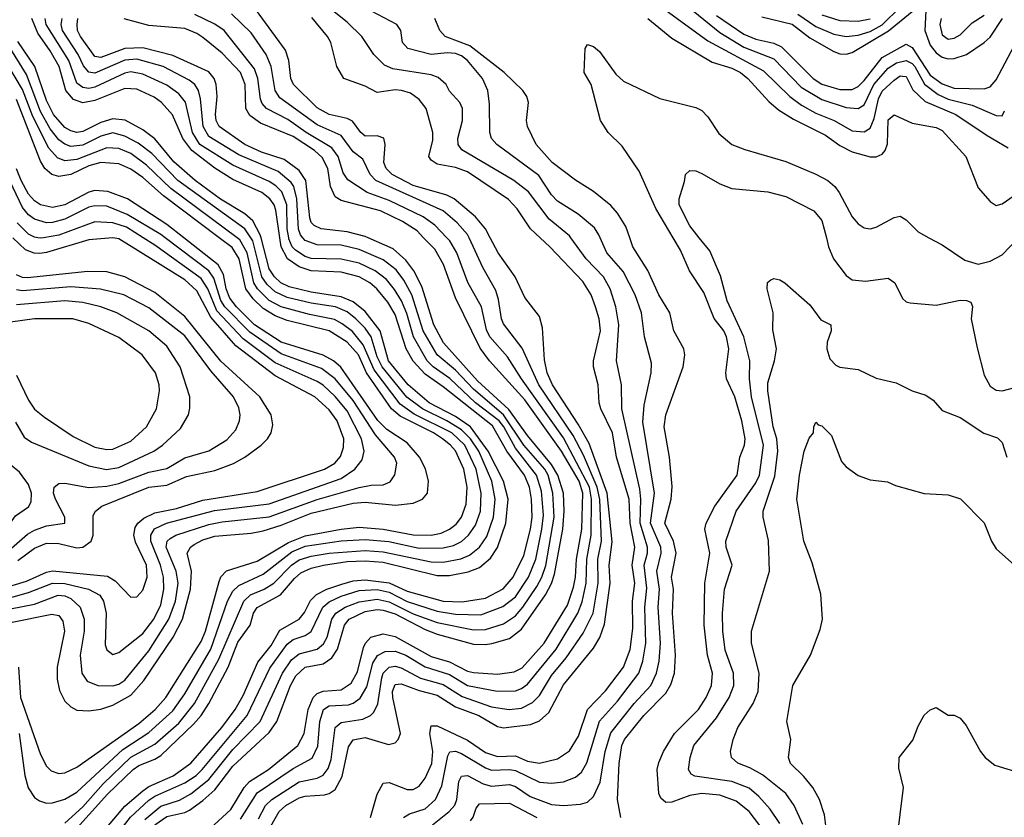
# Model space of a CAD drawing. Header units: inches. Extents: x 884549 to 1028252, y 526810 to 653624.
# Tile 922 of 1056: x 995940 to 999217, y 628071 to 630726. Entities that reach past the tile are written whole.
import ezdxf

# ---------------------------------------------------------------- set-up
doc = ezdxf.new("R2010")
doc.units = ezdxf.units.IN
doc.header["$MEASUREMENT"] = 0
doc.layers.add('A9692', color=7, linetype='Continuous')
doc.layers.add('A9693', color=7, linetype='Continuous')

msp = doc.modelspace()

# ---------------------------------------------------------------- linework, layer by layer
at = {"layer": 'A9692', "color": 5}
for points, elevation in [([(995815.8, 628775.8), (995970, 628818.7), (996050, 628849.8), (996090, 628849.5), (996169.6, 628829.6), (996206.6, 628810), (996219.6, 628790), (996227.5, 628750), (996225.1, 628645.1), (996230, 628627.8), (996250, 628612.9), (996270, 628619.4), (996350, 628682.2), (996387.1, 628730), (996410, 628778), (996419.6, 628830), (996419.1, 628870), (996409.3, 628910), (996376.8, 628990), (996377.2, 629010), (996388.9, 629031.1), (996429, 629050), (996588.1, 629091.9), (996770, 629114.2), (997010, 629198.9), (997055.6, 629230), (997079.8, 629260.2), (997086.7, 629290), (997077.4, 629330), (997030, 629423.4), (996990, 629471.7), (996950, 629509.6), (996930, 629521.9), (996790, 629583.4), (996683.6, 629663.6), (996596.5, 629756.5), (996566, 629830), (996544, 629864), (996390, 629975.7), (996351.3, 630000)], 2860), ([(995830, 628817.1), (995963.4, 628856.6), (996030, 628886.6), (996050, 628890.7), (996232.9, 628872.9), (996258.4, 628858.4), (996310, 628804), (996330, 628805), (996350, 628827.3), (996364.8, 628870), (996361.9, 628910), (996326.2, 628986.2), (996319.8, 629010), (996324.6, 629035.4), (996333.7, 629050), (996353.4, 629066.6), (996390, 629084.2), (996461.6, 629098.4), (996550, 629125.9), (996730, 629154.8), (996954.5, 629230), (996989.3, 629250), (997007.9, 629272.1), (997018.2, 629301.8), (997018.6, 629330), (996996.2, 629390), (996970, 629426.6), (996922.5, 629470), (996790, 629540.7), (996659.9, 629639.9), (996576, 629736), (996530, 629823.6), (996490, 629860), (996270, 629996.1), (996250, 629999.3), (996170, 629993), (996030, 629950.7), (996007.7, 629947.7), (995988.7, 629948.7), (995960.1, 629960.1), (995917.8, 630000)], 2880), ([(995910, 628764.6), (995990, 628780.7), (996068.5, 628810), (996090, 628808.1), (996110, 628799.6), (996141.8, 628770), (996154.9, 628730), (996154.4, 628690), (996141, 628610), (996147.6, 628550), (996164.3, 628524.3), (996200.5, 628510), (996250, 628508), (996270, 628513.9), (996290, 628527.4), (996370, 628625.1), (996437.1, 628730), (996458.8, 628790), (996467.5, 628850), (996460.8, 628890), (996427.9, 628970), (996430.8, 628990), (996441, 628999), (996459.9, 629010), (996570, 629045.6), (996614.2, 629054.2), (996770, 629070.7), (996930, 629128.6), (997070, 629168.7), (997110, 629176.7), (997150, 629177.3), (997172.7, 629187.3), (997189, 629211), (997194.9, 629250), (997187.3, 629270), (997124.1, 629344.1), (997050, 629457.8), (996990, 629530.8), (996945, 629565), (996810, 629613.5), (996705.6, 629685.6), (996622.8, 629770), (996610, 629791.1), (996585.8, 629865.8), (996569.5, 629889.4), (996424.6, 630000)], 2840), ([(995910, 628718.9), (996047.2, 628747.2), (996070, 628742.5), (996083.6, 628723.6), (996089.3, 628690), (996065.2, 628570), (996065.1, 628530), (996072.7, 628492.7), (996090, 628457.8), (996110, 628437.9), (996130, 628427.4), (996170, 628424.7), (996210, 628430.8), (996250, 628443.6), (996310, 628477.2), (996353.7, 628526.3), (996451.2, 628670), (996481.5, 628730), (996509.1, 628830), (996512.3, 628890), (996497.9, 628950), (996508.9, 628970), (996521.1, 628978.9), (996550, 628994.7), (996590, 629006.8), (996710, 629016.7), (996750, 629024.1), (996810, 629042.9), (996910, 629082.9), (997050, 629116.6), (997090, 629120.2), (997190.7, 629109.3), (997250, 629116.1), (997280.2, 629130), (997296.9, 629150), (997301.2, 629190), (997290.2, 629230.2), (997271.1, 629270), (997230, 629317.5), (997162, 629362), (997131.6, 629391.6), (997008.8, 629568.8), (996984.2, 629590), (996950, 629609.5), (996810, 629652.7), (996721.4, 629710), (996661.8, 629770), (996639.1, 629799.1), (996627.2, 629830), (996618.1, 629878.1), (996601.1, 629910), (996486.4, 630000)], 2820), ([(995936, 628570), (995942.5, 628470), (996010, 628279.3), (996030, 628240.6), (996045.5, 628225.5), (996070, 628216.9), (996090, 628218.4), (996130, 628237.7), (996336.8, 628383.2), (996390.9, 628430), (996426.6, 628470), (996544.5, 628655.5), (996558.6, 628690), (996604.2, 628855.8), (996610, 628871.3), (996628.5, 628891.5), (996730, 628922.8), (996834.4, 628985.6), (996890, 629007.7), (997010, 629030.2), (997070, 629036.6), (997150, 629030.2), (997250, 629010.7), (997310, 629010), (997343.1, 629016.9), (997370.7, 629029.3), (997393, 629047), (997410.6, 629070), (997426.4, 629113.6), (997429.2, 629170), (997418.2, 629230), (997390, 629290.6), (997373.8, 629310), (997347.5, 629330), (997316.9, 629350), (997206.2, 629406.1), (997177.7, 629430), (997094.5, 629550), (997067.7, 629610), (997030, 629652.4), (996969.9, 629690), (996830, 629724.3), (996790, 629740.2), (996750, 629764.7), (996717, 629797), (996692.7, 629830), (996670.8, 629930), (996647.4, 629967.4), (996603.9, 630000)], 2780), ([(995938.1, 628350), (995957.4, 628210), (995968.4, 628168.4), (995990, 628137), (996005.8, 628125.8), (996030, 628118.1), (996050, 628119.1), (996090, 628131.5), (996130, 628154.6), (996283.7, 628296.3), (996370, 628353.4), (996450, 628425), (996490, 628481.6), (996576.7, 628630), (996632.3, 628790), (996650, 628823.7), (996670, 628842.8), (996750, 628880.3), (996845.5, 628954.5), (996890, 628973.4), (997010, 628991.2), (997090, 628995.7), (997168.7, 628988.7), (997270, 628966.8), (997350, 628967.7), (997384.2, 628975.8), (997410.7, 628989.3), (997434.3, 629010), (997457.2, 629042.8), (997473.9, 629090), (997476.2, 629150), (997459.5, 629230), (997421.1, 629310), (997378.8, 629350), (997252.8, 629412.8), (997206, 629446), (997120.4, 629560.5), (997083.7, 629643.7), (997047.6, 629687.6), (997013.9, 629713.9), (996987.5, 629727.5), (996904.4, 629744.4), (996810, 629770.3), (996770, 629791.3), (996731.5, 629830), (996719.1, 629850), (996697.4, 629950), (996673.1, 629993.1), (996663.8, 630000)], 2760), ([(996019.3, 630000), (996010, 629998.4), (996000.4, 630000)], 2860), ([(996090, 628051.4), (996150, 628105.8), (996218.1, 628181.9), (996309.6, 628270.4), (996390, 628313.8), (996470, 628384), (996522, 628450), (996602.8, 628597.2), (996685.7, 628790), (996708.7, 628811.3), (996753.9, 628830), (996786.2, 628850), (996845, 628910), (996870, 628927.8), (996910, 628940.3), (996970, 628949.9), (997090, 628958.6), (997150, 628953.9), (997310, 628921.1), (997350, 628920), (997408.6, 628931.4), (997436.8, 628943.2), (997470.5, 628969.5), (997494.9, 629005.1), (997517.2, 629070), (997522.4, 629130), (997511.5, 629190), (997468.6, 629290), (997440.9, 629330), (997410, 629360.9), (997362, 629390), (997280.4, 629430), (997228.7, 629468.7), (997146.3, 629570), (997130, 629603), (997109.7, 629670), (997090, 629698.5), (997059.4, 629730), (997030, 629753), (996991.7, 629770), (996910, 629781.8), (996830, 629801.4), (996790, 629819.6), (996764.3, 629844.3), (996746.4, 629870), (996715.8, 629990), (996709.2, 630000)], 2740), ([(996110, 628011.9), (996232.4, 628147.6), (996318.4, 628230), (996336.9, 628243.1), (996390, 628263.9), (996410, 628276.4), (996519.1, 628380.9), (996544.3, 628410), (996569.5, 628450), (996633.6, 628570), (996666.3, 628653.7), (996706.9, 628710), (996718.6, 628750), (996730, 628769.2), (996808.7, 628811.3), (996854.4, 628865.6), (996875.9, 628884.1), (996910, 628899.8), (996950.8, 628910), (997030, 628922.5), (997090, 628924.7), (997150, 628919.7), (997330, 628875.9), (997370, 628875.3), (997432.5, 628887.5), (997470, 628902.5), (997506.7, 628933.3), (997530.8, 628969.2), (997558, 629050), (997565.3, 629130), (997550.4, 629190), (997499.5, 629290), (997440.3, 629370), (997390, 629405), (997302.9, 629450), (997232.6, 629510), (997168.1, 629590), (997139.3, 629690), (997090, 629754.5), (997050, 629786.5), (997010, 629803.7), (996910, 629818.5), (996836.9, 629836.9), (996809.4, 629850), (996787.7, 629870), (996770, 629896.5), (996743.5, 630000)], 2720), ([(996162.9, 627957.1), (996290, 628107.6), (996350, 628159.1), (996370, 628173.5), (996451.2, 628208.8), (996509.3, 628250.7), (996613.1, 628370), (996657.4, 628430), (996683.6, 628476.4), (996732.9, 628587.1), (996777.4, 628642.6), (996806, 628694), (996870.3, 628730), (996887.8, 628752.2), (996908.1, 628791.9), (996927.7, 628812.3), (996962.5, 628830), (997012.7, 628847.3), (997050, 628857.5), (997090, 628861.2), (997170, 628850.8), (997230, 628823.8), (997350, 628790), (997412.2, 628787.8), (997490, 628800.2), (997548.9, 628831.1), (997582.1, 628870), (997618, 628942), (997640.3, 629030), (997645.8, 629070), (997643.6, 629130), (997636.4, 629170), (997620.2, 629210), (997561.5, 629290), (997513.4, 629373.4), (997350, 629503.4), (997290, 629545.8), (997249.5, 629589.5), (997226.8, 629630), (997190, 629744.6), (997165.5, 629785.5), (997128.7, 629830), (997105.2, 629850), (997069.4, 629869.4), (997010, 629884.9), (996909.8, 629889.8), (996870, 629903.3), (996831.4, 629930), (996809.9, 629969.9), (996805.5, 630000)], 2680), ([(996195.3, 627924.7), (996309.3, 628070.7), (996370, 628127.5), (996390, 628141.6), (996490, 628185), (996527, 628210), (996547.8, 628230), (996697.4, 628410), (996773.2, 628566.8), (996830, 628647.1), (996850, 628662.1), (996890, 628675.5), (996910, 628688.9), (996949.4, 628770), (996970, 628788.4), (997010, 628806.9), (997070, 628825.4), (997130, 628828.8), (997170, 628819.7), (997230, 628788.6), (997330, 628757.3), (997390, 628747.1), (997474.9, 628745.1), (997547.9, 628772.1), (997590, 628804.2), (997633.7, 628870), (997657.8, 628930), (997678.3, 629030), (997683.3, 629076.7), (997676.4, 629156.4), (997660.4, 629210), (997590, 629299.3), (997551.3, 629370), (997535.4, 629390), (997457.5, 629450), (997371.3, 629531.3), (997316.3, 629570), (997296.5, 629590), (997250.8, 629670), (997228.2, 629748.2), (997210.4, 629790), (997187.6, 629827.6), (997160.5, 629860.5), (997123.3, 629890), (997070, 629915), (997010, 629928.4), (996910, 629930.4), (996890, 629937.5), (996858.4, 629958.4), (996847.1, 629970), (996836.1, 629996.1), (996835.5, 630000)], 2660), ([(996356.2, 628063.8), (996410, 628108), (996471.8, 628128.2), (996510, 628148.6), (996570, 628196.8), (996650, 628296.4), (996740.1, 628390), (996814.8, 628550), (996845, 628595), (996870, 628614.9), (996929.8, 628630), (996951.8, 628648.2), (996963, 628670), (996979.1, 628730), (996992.1, 628750), (997023.7, 628770), (997070, 628787.6), (997130, 628797), (997170, 628787.8), (997250, 628748.4), (997330, 628719.7), (997450, 628694.4), (997490, 628696), (997550, 628714.8), (997590, 628741.8), (997614.8, 628770), (997661.5, 628838.5), (997678.1, 628870), (997691, 628909), (997718.3, 629070), (997714.3, 629150), (997698.8, 629210), (997687.4, 629230), (997618.4, 629310), (997550.2, 629410.2), (997450, 629496), (997390, 629559.4), (997329.7, 629610), (997282.8, 629690), (997245.1, 629810), (997219.1, 629859.1), (997193.4, 629893.4), (997150, 629926.1), (997070, 629960.9), (997010, 629975), (996930, 629975.8), (996890, 629991), (996882.5, 630000)], 2640), ([(996390, 628045.6), (996430, 628073.5), (996490, 628086.6), (996505.9, 628094.1), (996550, 628126.5), (996590, 628162.5), (996650, 628241), (996770, 628352.6), (996795.9, 628390), (996841.7, 628510), (996858.9, 628541.1), (996890, 628570), (996950, 628581.8), (996979, 628601), (996998.2, 628630), (997020.7, 628710), (997037.1, 628730), (997090, 628756.2), (997130, 628761.9), (997150, 628759.7), (997190, 628747.8), (997290, 628695.4), (997330, 628680.1), (997450, 628647.3), (997490, 628645.4), (997511, 628649), (997570, 628666.1), (997610, 628697.2), (997690, 628810.8), (997710, 628849.2), (997720, 628880), (997747.6, 629030), (997752.2, 629090), (997750.1, 629150), (997730.6, 629210), (997710, 629244.7), (997630, 629341.4), (997568.4, 629428.4), (997464.1, 629524.1), (997350.7, 629650), (997318.1, 629710), (997278.1, 629838.1), (997251.5, 629890), (997225.1, 629925.1), (997182.6, 629962.6), (997099.6, 630000)], 2620), ([(996559.5, 628020.5), (996643.3, 628096.7), (996687.5, 628170), (996705.3, 628190), (996768.4, 628230), (996865.9, 628310), (996886.4, 628350), (996899.7, 628430), (996917, 628470), (996930, 628482.8), (996949.6, 628490.4), (997010, 628495.3), (997043.1, 628516.9), (997064.6, 628555.4), (997084.1, 628635.9), (997090.6, 628650), (997109.3, 628670.7), (997150, 628681.8), (997190, 628673.1), (997310, 628606), (997370, 628587.8), (997430, 628557.5), (997450, 628552.5), (997530, 628547), (997585.6, 628554.4), (997611.9, 628568.1), (997685.8, 628650), (997762.7, 628777.3), (997783.5, 628836.5), (997790.3, 628870), (997793.3, 628930), (997810.9, 629030), (997813.8, 629150), (997802.5, 629190), (997743.4, 629290), (997620.7, 629460.7), (997503.2, 629590), (997472.7, 629632.7), (997390, 629799.5), (997350.6, 629910.6), (997321.6, 629961.6), (997284.4, 630000)], 2580), ([(996675.2, 628064.8), (996730, 628152.3), (996850, 628233.2), (996913, 628267), (996932, 628308), (996938.8, 628390), (996950.9, 628429.1), (996970, 628442.1), (997034.8, 628445.2), (997050, 628450.4), (997072.8, 628467.2), (997095.3, 628504.7), (997115.8, 628584.2), (997130.4, 628609.6), (997157, 628623), (997190, 628623.7), (997225.1, 628610), (997290, 628571.2), (997370, 628546.1), (997430, 628509.4), (997529.3, 628490.7), (997590, 628491.7), (997610, 628499.2), (997630, 628513.9), (997725.4, 628630), (997797.8, 628750), (997812.2, 628787.8), (997825.7, 628850), (997827.8, 628930), (997842.5, 629010), (997843.1, 629130), (997836.6, 629170), (997750, 629333.4), (997610, 629530), (997564, 629604), (997505.2, 629670), (997493.5, 629693.5), (997476.5, 629770), (997431.2, 629851.2), (997395.4, 629950), (997371.5, 629990), (997361.9, 630000)], 2560), ([(996734.6, 628065.4), (996758.2, 628110), (996778.9, 628130), (996870, 628189), (996930, 628201), (996950, 628211.4), (996966.6, 628233.4), (996976.9, 628263.1), (996990, 628370), (997010, 628385.9), (997082.7, 628397.3), (997107.9, 628410), (997118.9, 628421.1), (997132, 628448), (997144.9, 628535.1), (997150, 628550.1), (997169.4, 628570.6), (997190, 628573.9), (997210, 628568.3), (997274.1, 628534), (997350, 628513), (997412.4, 628472.4), (997510, 628438.4), (997569.5, 628429.5), (997610, 628434.4), (997647.1, 628452.9), (997670, 628476), (997710, 628543.1), (997758.6, 628601.4), (997815.8, 628684.2), (997848.3, 628750), (997865, 628850), (997864.4, 628930), (997876.4, 628990), (997871, 629129), (997861.4, 629170), (997816.3, 629276.3), (997781.6, 629341.6), (997667.8, 629510), (997612.4, 629632.4), (997550, 629713.7), (997543.2, 629730), (997534, 629794), (997524.8, 629824.8), (997481.3, 629901.3), (997435.8, 630000)], 2540), ([(996762.3, 628017.7), (996804.1, 628090), (996825.6, 628110), (996870, 628135.8), (996890, 628141.1), (996954.9, 628145.1), (996970.5, 628149.5), (996990, 628163.1), (997013.6, 628206.4), (997034.5, 628305.5), (997050, 628328.7), (997090, 628336.2), (997167.4, 628312.6), (997190, 628318.9), (997200.2, 628330), (997207, 628350), (997182, 628470), (997180.9, 628490), (997190, 628512.4), (997210, 628515.4), (997270, 628493), (997330, 628477.7), (997390, 628438.4), (997467.7, 628410), (997530, 628372.6), (997550, 628368.7), (997640.1, 628379.9), (997670, 628392), (997700.8, 628419.2), (997750, 628511.9), (997850, 628633.4), (997870.4, 628669.6), (997886.6, 628713.4), (997905.3, 628850), (997901.8, 628910), (997912.1, 628987.9), (997895.4, 629150), (997834.9, 629314.9), (997799, 629379), (997713.8, 629510), (997695.8, 629550), (997686.7, 629593.3), (997680.2, 629700.2), (997670, 629737.6), (997621.4, 629801.4), (997589.5, 629870), (997532.4, 629950), (997506.3, 630000)], 2520), ([(997108.2, 628070), (997130, 628147.6), (997150, 628184.6), (997170, 628186.9), (997230, 628163.3), (997250, 628163.1), (997270, 628174.2), (997290, 628200.8), (997312.3, 628250), (997315.2, 628290), (997304.8, 628350), (997310, 628375.1), (997330, 628375.4), (997430, 628327.1), (997490, 628286.8), (997530, 628273), (997590, 628275.2), (997630, 628257.4), (997670, 628250.4), (997730, 628264.8), (997770, 628291.7), (997799.6, 628340.4), (997830.3, 628430), (997890, 628491.9), (997950, 628570), (997971.2, 628628.8), (997980.9, 628699.1), (997979.2, 628790), (997986.8, 628850), (997978.7, 628910), (997987.1, 628970), (997971.9, 629050), (997968.9, 629130), (997926.7, 629270), (997913.4, 629350), (997873.7, 629430), (997868.7, 629450), (997865.7, 629510), (997849.9, 629570), (997849.4, 629590), (997872.7, 629690), (997868.3, 629730), (997856.6, 629770), (997842.3, 629810), (997814.5, 629854.4), (997704.8, 629970), (997672.6, 630000)], 2480), ([(997217, 628070), (997237.2, 628082.8), (997290, 628098.7), (997324.4, 628130), (997345, 628175), (997364.7, 628275.3), (997371.6, 628288.4), (997390, 628291.3), (997410, 628283.4), (997490, 628235.2), (997510, 628227.7), (997570, 628230), (997590, 628226.3), (997670, 628187.3), (997710, 628184.5), (997750, 628189.3), (997790, 628203.9), (997810, 628220.7), (997827.5, 628252.5), (997869.6, 628390.4), (997930, 628456.8), (998001, 628550), (998014.2, 628590), (998023.7, 628650), (998020.5, 628770), (998027, 628833), (998018, 628910), (998028.9, 628950), (998028.9, 628970), (998004.7, 629050), (998007.4, 629130), (998003.5, 629163.5), (997943.9, 629430), (997942.6, 629510), (997926.5, 629590), (997934.1, 629710), (997924.6, 629770), (997905.2, 629830), (997883.1, 629870), (997825.2, 629930), (997774.8, 630000)], 2460), ([(997314.2, 628045.8), (997369.4, 628090), (997388.6, 628111.4), (997395.3, 628130), (997401.5, 628190), (997410, 628207.1), (997430, 628210.4), (997482.1, 628182.1), (997510, 628174.4), (997570, 628179.4), (997590, 628173.5), (997639.4, 628139.4), (997710, 628113.7), (997750.3, 628109.7), (997806, 628114), (997830, 628120.7), (997850, 628139.8), (997872.2, 628187.8), (997888.5, 628290), (997907.6, 628352.4), (997985.1, 628450), (998040.1, 628510), (998059.9, 628550), (998068.3, 628590), (998072.6, 628650), (998065.3, 628770), (998069.7, 628830), (998060.6, 628890), (998074.5, 628950), (998074, 628970), (998039.9, 629050), (998053.1, 629150), (998013.6, 629386.4), (998017.9, 629442.1), (998041.2, 629550), (998042.7, 629582.7), (998019.5, 629670), (998009, 629750), (997988.7, 629810), (997948.1, 629888.1), (997893.8, 629950), (997872.3, 630000)], 2440), ([(997940.8, 628070), (997929.6, 628130), (997935.3, 628250), (997944.5, 628310), (997953.2, 628330), (998017.6, 628410), (998090, 628484.2), (998106.8, 628513.2), (998118.8, 628550), (998122.7, 628610), (998112.1, 628750), (998115.8, 628830), (998109.5, 628870.5), (998124.7, 628950), (998116.5, 628990), (998087.2, 629050), (998107.9, 629130), (998111.8, 629171.8), (998102.9, 629270), (998084.7, 629370), (998089.9, 629410), (998148.2, 629570), (998153.4, 629610), (998150.8, 629630), (998116.6, 629690), (998103.7, 629750), (998066.9, 629810), (998030.5, 629890.5), (997981.1, 629970), (997970.5, 630000)], 2420), ([(998403.1, 628043.1), (998367.5, 628090), (998324.7, 628124.7), (998270, 628144.3), (998210, 628149.4), (998170, 628143.7), (998110, 628121), (998090, 628120.2), (998074.2, 628134.2), (998066.8, 628150), (998061.7, 628230), (998066.7, 628253.3), (998083, 628290), (998119.3, 628350), (998199.3, 628430), (998224.5, 628470), (998242.5, 628510), (998245.7, 628550), (998229.1, 628610), (998217.9, 628710), (998219.9, 628850), (998237.1, 628950), (998220.5, 629030), (998224.5, 629050), (998253.1, 629106.9), (998328.2, 629210), (998336.4, 629270), (998352.3, 629310), (998354.5, 629330), (998343.6, 629390), (998320.1, 629470), (998292.4, 629530), (998289.9, 629550), (998299.6, 629630), (998292.6, 629670), (998282.9, 629690), (998251.3, 629731.3), (998217.1, 629817.1), (998169.5, 629889.5), (998138.7, 629958.7), (998114.5, 630000)], 2380), ([(998469.9, 628050), (998437.7, 628097.7), (998400.3, 628140.3), (998367.9, 628167.9), (998310.4, 628190.4), (998187.4, 628207.4), (998174.6, 628214.6), (998165.6, 628230), (998171.4, 628270), (998184.1, 628310), (998258.5, 628401.5), (998301.5, 628470), (998316.6, 628510), (998315.6, 628550), (998287.6, 628627.6), (998279.8, 628690), (998278.7, 628750), (998285.9, 628830), (998310.9, 628910), (998290.8, 628970), (998289.6, 628990), (998325, 629090), (998390, 629183.6), (998402.4, 629210), (998415.4, 629310), (998375.7, 629470), (998368.8, 629530), (998370.2, 629590), (998350.2, 629670.2), (998294.6, 629790), (998272.8, 629872.8), (998236.7, 629956.7), (998201.9, 630000)], 2360), ([(998624.6, 630000), (998632.2, 629970), (998648.7, 629930), (998690, 629874), (998710, 629860.2), (998755.3, 629855.3), (998830, 629865.8), (998852, 629850), (998877.8, 629797.8), (998890, 629786.3), (998903.4, 629783.4), (998990, 629775.5), (999070, 629792.6), (999091.5, 629791.5), (999105.5, 629785.5), (999110.5, 629770.5), (999106.4, 629730), (999126.7, 629633.3), (999150, 629542.4), (999170, 629506.2), (999190, 629492.8), (999210, 629490.2), (999290, 629511.2)], 2360), ([(998965.9, 630000), (999010, 629976.3), (999085.7, 629925.7), (999130, 629912.1), (999170, 629922.1), (999210, 629942.9), (999264, 630000)], 2380), ([(995934.5, 628925.5), (995990, 628967.1), (996030, 628983.1), (996070, 628981.6), (996130, 628968.1), (996150, 628970.4), (996178, 628990), (996185.1, 629010), (996185.2, 629074.8), (996192, 629090), (996213.7, 629106.3), (996370, 629169.8), (996430, 629176.8), (996495.1, 629204.9), (996590, 629224.8), (996652.1, 629247.9), (996690, 629269.3), (996743.9, 629310), (996765, 629330), (996777.6, 629350), (996782.8, 629377.2), (996777.6, 629410), (996739.1, 629470), (996609.3, 629589.3), (996490, 629737.7), (996390, 629817.6), (996290, 629869.6), (996230, 629886.2), (996167.1, 629887.1), (995966.8, 629866.8), (995950, 629868), (995930, 629876.2)], 2920), ([(998546.6, 628046.6), (998517.5, 628110), (998489.9, 628149.9), (998411.6, 628211.6), (998370, 628235.1), (998330, 628250.7), (998309, 628270), (998306, 628290), (998315, 628330), (998330.5, 628370), (998381.6, 628450), (998398, 628490), (998401.3, 628550), (998375, 628650), (998375.7, 628690), (998435, 628890), (998432.1, 628992.1), (998414, 629070), (998414.5, 629090), (998453.6, 629206.4), (998462.9, 629290), (998459.7, 629330), (998447.8, 629370), (998429.6, 629490.4), (998430, 629517.3), (998452.5, 629590), (998458.7, 629630), (998446.9, 629693.1), (998447.8, 629750), (998427.3, 629830), (998429, 629851), (998439.7, 629860.3), (998450, 629864.2), (998470, 629860.3), (998486, 629850), (998570, 629776.3), (998606.5, 629726.5), (998639.3, 629710), (998640.9, 629690), (998627.3, 629652.7), (998626.5, 629630), (998636.5, 629596.5), (998655.9, 629575.9), (998670, 629568.9), (998730, 629561.3), (998790, 629532.2), (998857.3, 629517.3), (998910.2, 629490.2), (998955.5, 629475.5), (998979.6, 629459.6), (999010, 629424.4), (999070, 629401.7), (999149, 629349), (999194.3, 629334.3), (999210, 629318.4), (999225.2, 629270)], 2340), ([(995913.4, 628966.6), (995966.7, 629013.3), (995990, 629026), (996030, 629040.6), (996090.4, 629049.6), (996091, 629070), (996059.1, 629130), (996053.2, 629150), (996055, 629170), (996070, 629182.3), (996090, 629183.2), (996170, 629168.9), (996230, 629173.1), (996270, 629181.6), (996370, 629219.5), (996430, 629231.8), (996490, 629267.4), (996569.2, 629290.8), (996630, 629327.7), (996659.4, 629360.6), (996672.1, 629390), (996673.6, 629410), (996670, 629434), (996652.3, 629470), (996576.7, 629556.7), (996490, 629673.5), (996370, 629766.6), (996286.5, 629810), (996208.9, 629828.9), (996110, 629836.7), (995950, 629823.7), (995930, 629827)], 2940), ([(995926.5, 629386.5), (995955.6, 629335.6), (995979.6, 629319.6), (996170, 629240.4), (996228.9, 629228.9), (996270, 629234.8), (996386.8, 629290), (996415.9, 629310), (996475.3, 629364.7), (996501.5, 629410), (996506.9, 629433.1), (996506.9, 629470), (996474.3, 629570), (996430, 629638.8), (996370.4, 629690), (996263.2, 629750), (996209.8, 629770), (996150, 629784.9), (996090, 629789.7), (995930, 629776.1)], 2960), ([(995930, 629542), (995970, 629459), (995990, 629429.6), (996022.3, 629402.3), (996118, 629338), (996190, 629302.8), (996230, 629294.9), (996250, 629296.6), (996310, 629322.9), (996362.2, 629370), (996396, 629430), (996405.4, 629490), (996404.1, 629510), (996391.8, 629550), (996347.3, 629610), (996270, 629667.5), (996170, 629714.8), (996117.6, 629730), (995990, 629729.9), (995910, 629719.1)], 2980), ([(998629.6, 627990), (998618.7, 628078.7), (998601.9, 628130), (998579.2, 628170), (998550, 628206.8), (998505.6, 628250), (998498.7, 628270), (998506.2, 628330), (998492.8, 628390), (998513.6, 628510), (998571.3, 628610), (998603.9, 628696), (998612.2, 628730), (998606.3, 628813.7), (998577.3, 628917.3), (998549.9, 628990), (998526.6, 629130), (998535.5, 629210), (998551, 629290), (998567, 629333), (998582, 629350), (998582.9, 629370), (998590, 629386), (998597.5, 629377.5), (998610, 629374), (998641.3, 629341.3), (998675.3, 629255.3), (998690, 629237.6), (998730, 629208.9), (998770, 629194.6), (998827.9, 629187.9), (998854.9, 629174.9), (998950, 629148.8), (999030, 629143.6), (999071, 629131), (999150, 629050.4), (999173.8, 628990), (999190, 628964.6), (999250.2, 628910.2)], 2320), ([(998859.4, 627990), (998880.9, 628170), (998865.3, 628234.7), (998867.2, 628270), (998912.3, 628327.7), (998930, 628374), (998950, 628410.3), (998970, 628428.5), (998990, 628436.3), (999030, 628410.8), (999050, 628410.8), (999070, 628401), (999090, 628376), (999137.1, 628290), (999153, 628270), (999184.8, 628244.8), (999370, 628187.7)], 2280), ([(997440.5, 628059.5), (997449, 628071), (997458.8, 628101.2), (997470, 628115.7), (997570, 628117.9), (997661.5, 628070)], 2420)]:
    msp.add_lwpolyline(points, dxfattribs=dict(at, elevation=elevation))
at = {"layer": 'A9692', "color": 5, "elevation": 2960}
msp.add_lwpolyline([(995910, 629244.1), (995870, 629241.4), (995830, 629224.3), (995742.2, 629150), (995727.2, 629130), (995723.3, 629116.7), (995724.4, 629090), (995733, 629070), (995745, 629050), (995770, 629023.1), (995810, 629006.8), (995850, 629006.6), (995870, 629011.4), (995890, 629023.3), (995925.9, 629074.1), (995970, 629104.3), (995978.8, 629121.2), (995979.6, 629150), (995970, 629178.4), (995939.8, 629219.8)], close=True, dxfattribs=at)
at = {"layer": 'A9693', "color": 5}
for points, elevation in [([(998025.7, 630805.7), (998230, 630655.1), (998415.4, 630555.4), (998503.5, 630470), (998541.6, 630441.6), (998590, 630414.9), (998650.7, 630390.7), (998710, 630356), (998750, 630352.3), (998770, 630364.2), (998783.3, 630396.7), (998797.9, 630462.1), (998810, 630488.2), (998850, 630524.9), (998870, 630538.4), (998878, 630538), (998890, 630536.3), (998912.1, 630492.1), (998953.4, 630453.4), (999055.9, 630410), (999160, 630340), (999230, 630299)], 2440), ([(997506.3, 630000), (997490.7, 630030), (997457.3, 630070), (997385.7, 630130), (997361.2, 630141.2), (997250, 630174.2), (997180.3, 630210), (997159.9, 630230), (997152.1, 630250), (997156.7, 630310), (997151.6, 630331.6), (997130, 630339.7), (997090, 630337.8), (997075.8, 630350), (997048.3, 630388.3), (997030, 630397.1), (996970, 630410.2), (996930, 630432.8), (996851.2, 630510), (996843, 630530), (996835.8, 630590), (996824.6, 630624.6), (996703.7, 630790)], 2520), ([(997774.8, 630000), (997770, 630006.6), (997702.1, 630062.1), (997633.1, 630153.1), (997584.9, 630190), (997412.1, 630292.1), (997399.9, 630310), (997397.8, 630330), (997413.6, 630390), (997413.7, 630430), (997405.3, 630450), (997370, 630487.4), (997359.9, 630510), (997333.3, 630533.3), (997310, 630542.6), (997182.1, 630562.1), (997154, 630574), (997118.7, 630610), (997079.3, 630670), (997030, 630718), (996965, 630770)], 2460), ([(997872.3, 630000), (997867.9, 630010), (997852.9, 630032.9), (997798.8, 630078.8), (997730, 630121.9), (997710, 630142.8), (997667.4, 630207.4), (997528.1, 630310), (997510, 630329.8), (997504.9, 630350), (997504.1, 630444.1), (997498.1, 630490), (997479.9, 630530), (997429.9, 630590), (997410, 630605.4), (997390, 630613.7), (997364.3, 630615.7), (997310, 630610.3), (997232, 630630), (997214, 630650), (997209.1, 630690), (997195.7, 630710), (997090, 630765.3)], 2440), ([(998164.2, 630770), (998270, 630682.8), (998350, 630634.7), (998450, 630595.1), (998541.1, 630501.1), (998610, 630460.3), (998690, 630433.9), (998730.2, 630429.8), (998750, 630442), (998782.2, 630510), (998830, 630564.9), (998857.9, 630582.1), (998890, 630589.8), (998910, 630579.7), (998918.6, 630570), (998950.9, 630510.9), (998996.8, 630476.8), (999030, 630461.7), (999110, 630441.7), (999190, 630406.9), (999210, 630405.2), (999217.2, 630422.8)], 2460), ([(998530, 630744.4), (998590, 630703.6), (998650, 630677.3), (998690, 630670.3), (998730, 630674.5), (998770, 630686.8), (998810, 630708.7), (998871.4, 630768.6)], 2540), ([(996805.5, 630000), (996792.1, 630092.1), (996786.6, 630110), (996773.2, 630130), (996745.9, 630150), (996650, 630193.3), (996590, 630231.3), (996512.9, 630290), (996483.1, 630330), (996448.6, 630408.6), (996412.5, 630450), (996387.8, 630467.8), (996330, 630494.8), (996290, 630496.5), (996190, 630456.3), (996150, 630448.8), (996119.8, 630459.8), (996094, 630490), (996071.8, 630570), (996042.2, 630622.2), (996000.6, 630680.6), (995980.2, 630730)], 2680), ([(996835.5, 630000), (996830.9, 630030), (996829.4, 630110), (996812.4, 630152.4), (996792.6, 630172.6), (996770, 630187), (996650, 630241.9), (996540, 630310), (996515, 630350), (996491.5, 630451.5), (996470, 630478.5), (996430, 630508), (996350, 630544), (996310, 630551.8), (996290, 630547.3), (996190, 630501), (996170, 630497), (996150, 630499.7), (996130, 630514.8), (996103.4, 630590), (996028.3, 630710), (996025.3, 630730)], 2660), ([(996882.5, 630000), (996874.2, 630010), (996868.6, 630028.6), (996862.8, 630130), (996852.5, 630170), (996844, 630184), (996800.4, 630220.4), (996670, 630276.1), (996570, 630336.6), (996550.7, 630370), (996542.4, 630462.4), (996535.6, 630490), (996523.2, 630510), (996504.4, 630524.4), (996418, 630570), (996330, 630594.1), (996290, 630590.9), (996190, 630548.3), (996170, 630550.6), (996152.2, 630572.2), (996134.5, 630610), (996082.8, 630690), (996077.9, 630710), (996081.6, 630730)], 2640), ([(997099.6, 630000), (997090, 630004.3), (997030, 630019.5), (996944, 630030), (996920.6, 630040.6), (996910.6, 630050.6), (996905.8, 630065.8), (996892.2, 630190), (996870, 630224), (996820.1, 630260.1), (996745.2, 630285.2), (996690, 630310.2), (996603.7, 630370), (996594.2, 630390), (996592.2, 630410), (996597, 630470), (996594.1, 630510), (996587.4, 630530), (996570, 630552.1), (996450, 630606.5), (996350, 630631.7), (996290, 630630.4), (996210, 630600.2), (996190, 630603.5), (996142.9, 630670), (996133.1, 630690), (996131, 630710), (996133.3, 630730)], 2620), ([(997284.4, 630000), (997262.6, 630022.6), (997213.8, 630053.8), (997140.5, 630090), (997010, 630124.1), (996990, 630136.3), (996975, 630170), (996966, 630230), (996947.1, 630267.1), (996921.6, 630290), (996850, 630337), (996741.8, 630381.8), (996706.3, 630406.3), (996692.8, 630430), (996690.2, 630510), (996675, 630550), (996614, 630614), (996550, 630666.1), (996530, 630679.6), (996490, 630696.1), (996370, 630706.8), (996288.4, 630728.4)], 2580), ([(997361.9, 630000), (997321.9, 630041.9), (997283.4, 630070), (997170, 630124), (997096.2, 630150), (997032.4, 630192.4), (997016.3, 630216.3), (997000, 630270), (996979.4, 630299.4), (996893.3, 630350), (996833.1, 630393.1), (996761.4, 630430), (996747, 630447), (996741.7, 630461.7), (996732.4, 630530), (996721.7, 630561.7), (996620.4, 630690), (996590, 630710.9), (996523.6, 630743.6)], 2560), ([(997435.8, 630000), (997430.8, 630010.8), (997396.6, 630050), (997349.9, 630090), (997125.2, 630190), (997106.4, 630210), (997081.9, 630261.9), (997050, 630285.5), (997010, 630340.3), (996930, 630375.3), (996806.1, 630466.1), (996790.4, 630490.4), (996777, 630570), (996760.3, 630610), (996710, 630681.8), (996645.6, 630745.6)], 2540), ([(997672.6, 630000), (997640.4, 630030), (997595.9, 630095.9), (997566.8, 630126.8), (997430, 630219), (997390, 630233.7), (997330, 630245.1), (997310, 630257.7), (997302.1, 630270), (997315.4, 630324.6), (997314.8, 630350), (997293.4, 630430), (997270, 630460.4), (997240.8, 630480.8), (997210.4, 630490.4), (997190, 630492.1), (997130, 630483.3), (997090, 630504), (997019.1, 630530), (996995.3, 630570), (996975.3, 630650), (996964.7, 630670), (996912.7, 630732.7)], 2480), ([(997970.5, 630000), (997957.4, 630037.4), (997930, 630082.2), (997907.8, 630107.8), (997850, 630153.7), (997790, 630191.2), (997712.4, 630250), (997659.1, 630310), (997629.9, 630370), (997626.7, 630390), (997633.3, 630450), (997628.2, 630470), (997615, 630490), (997552.1, 630550), (997438.2, 630638.2), (997355.9, 630670), (997338.7, 630690), (997321.6, 630730)], 2420), ([(998030, 630729.6), (998110, 630664), (998244.4, 630584.4), (998310, 630564.9), (998338.7, 630550), (998363.7, 630530), (998433.1, 630453.1), (998465.6, 630425.6), (998514.9, 630394.9), (998621.4, 630341.4), (998670, 630306.5), (998710, 630285.8), (998770, 630269.6), (998790, 630269.6), (998810, 630278.5), (998820.5, 630290), (998827.9, 630312.1), (998830, 630392.7), (998850, 630408.8), (998910, 630381), (998990, 630366.4), (999010, 630357.2), (999088.3, 630270), (999130, 630166.2), (999170, 630120.2), (999190, 630107.7), (999210, 630112.5), (999250, 630140.8)], 2420), ([(998259.3, 630739.3), (998350, 630677.1), (998390, 630660.5), (998450, 630647.9), (998475.2, 630635.2), (998581.1, 630530), (998610, 630511.7), (998670, 630493.1), (998710, 630492.9), (998730, 630502.9), (998750, 630523.5), (998810, 630599.6), (998890, 630644.4), (998910, 630633.4), (998970, 630541.4), (999010, 630512), (999050, 630497.4), (999150, 630495.4), (999170, 630502.7), (999190, 630525.5), (999250, 630638.5)], 2480), ([(998410, 630735.7), (998511.2, 630711.2), (998570, 630665.5), (998650, 630620.2), (998670, 630612.3), (998690, 630610.7), (998710, 630616.3), (998831.5, 630688.5), (998910, 630753.1)], 2520), ([(998610, 630741.8), (998670, 630722.7), (998730, 630721.1), (998770, 630728.5)], 2560), ([(998955.3, 630755.3), (998952.7, 630690), (998970, 630641.3), (998990, 630615.6), (999010, 630601.3), (999030, 630596), (999050, 630596.9), (999090.6, 630609.4), (999149.4, 630650), (999170, 630667.7), (999210.7, 630729.3)], 2520), ([(999006.7, 630730), (999002.1, 630710), (999010, 630675.2), (999030, 630660.8), (999050, 630664.4), (999070, 630675.9), (999110, 630715.2), (999150, 630741.3)], 2540), ([(996709.2, 630000), (996690, 630029.1), (996466.8, 630190), (996380.1, 630280.1), (996334.9, 630314.9), (996290, 630338.4), (996250, 630349.5), (996210, 630337.9), (996150, 630307.8), (996110, 630303.8), (996090, 630311.3), (996070, 630326.2), (996042.2, 630362.2), (996010, 630419.9), (995963.3, 630543.3), (995902, 630642)], 2740), ([(996743.5, 630000), (996740.9, 630010), (996716.4, 630056.4), (996690, 630079.5), (996608.5, 630128.5), (996524, 630190), (996452.7, 630252.7), (996390, 630328.8), (996350, 630359.2), (996291.8, 630391.8), (996250, 630395.6), (996210, 630383.4), (996150, 630353.1), (996130, 630350.7), (996110, 630355.5), (996090, 630367.2), (996053.1, 630410), (996030, 630456.7), (995990.6, 630570), (995933.6, 630653.6)], 2720), ([(998114.5, 630000), (998057.5, 630097.5), (998001.2, 630221.2), (997945.2, 630305.2), (997898.6, 630350), (997873.2, 630390), (997841.7, 630510), (997818.4, 630550), (997822, 630630), (997830, 630643), (997850, 630636), (997870, 630619.7), (997924.3, 630544.3), (997950, 630521.6), (998070, 630463.8), (998190, 630433), (998210, 630423.2), (998230, 630402), (998267, 630347), (998310.6, 630310.6), (998353.5, 630293.5), (998490, 630253.6), (998590, 630211.7), (998630, 630190.1), (998652.7, 630170), (998667.1, 630150), (998710, 630069.2), (998730, 630046), (998750, 630033.1), (998770, 630030.1), (998790, 630034.8), (998850, 630067.3), (998870, 630072.2), (998890, 630059), (998930, 630019.3), (998965.9, 630000)], 2380), ([(996663.8, 630000), (996443.3, 630163.3), (996361.9, 630241.9), (996310, 630279.8), (996270, 630296.7), (996230, 630298.9), (996130, 630260.3), (996090, 630255.6), (996066.3, 630266.3), (996037.8, 630297.8), (995983.7, 630403.6), (995950, 630493.6), (995876.5, 630616.5)], 2760), ([(996603.9, 630000), (996418.9, 630138.9), (996350, 630200.5), (996310, 630228.6), (996270, 630246.2), (996210, 630250.6), (996170, 630239.5), (996110, 630210), (996070, 630203.7), (996046.7, 630210), (996023.5, 630230), (996010, 630254.7), (995930, 630460.3)], 2780), ([(996424.6, 630000), (996410, 630011.1), (996297.6, 630077.6), (996230, 630104.7), (996190, 630106.7), (996170, 630101.5), (996090, 630062), (996050, 630050.7), (996030, 630049.7), (995990, 630061.3), (995970, 630076.4), (995950, 630100.9), (995897.3, 630210)], 2840), ([(996486.4, 630000), (996430, 630044.3), (996298.5, 630130), (996234.1, 630154.1), (996190, 630156.8), (996170, 630152.1), (996090, 630109), (996050, 630100.4), (996010, 630109.4), (995990, 630122.7), (995970, 630144.9), (995944.7, 630190), (995930, 630229.2)], 2820), ([(998201.9, 630000), (998170, 630039.8), (998134.3, 630110), (998135.1, 630130), (998152.9, 630187.1), (998155.4, 630210), (998170, 630223.6), (998190, 630222.2), (998210, 630213.6), (998270, 630179.2), (998310, 630163.9), (998430, 630152.7), (998490, 630136.8), (998582.6, 630090), (998610, 630057.4), (998624.6, 630000)], 2360), ([(996000.4, 630000), (995990, 630001.8), (995970, 630011.6), (995931.9, 630050)], 2860), ([(996351.3, 630000), (996295.2, 630035.2), (996250, 630049.3), (996190, 630052.4), (996070, 630008.8), (996019.3, 630000)], 2860)]:
    msp.add_lwpolyline(points, dxfattribs=dict(at, elevation=elevation))

doc.saveas('drawing.dxf')
